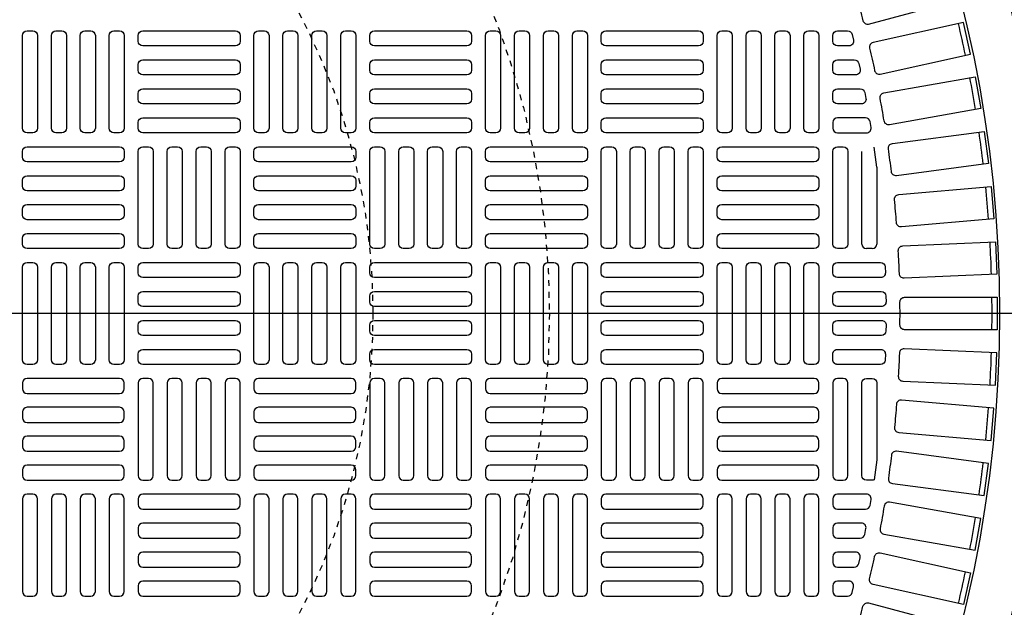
# Model space of a CAD drawing. Extents: x -285 to 5863, y 308 to 3178.
# Tile 454 of 622: x 1530 to 1547, y 1393 to 1403. Entities that reach past the tile are written whole.
import ezdxf

# ---------------------------------------------------------------- set-up
doc = ezdxf.new("R2010")
doc.units = 0
doc.header["$MEASUREMENT"] = 0
doc.linetypes.add('HIDDEN2', pattern=[0.28125, 0.1875, -0.09375])
doc.layers.get('DEFPOINTS').update_dxf_attribs({"linetype": 'CONTINUOUS'})
doc.layers.add('FREEZE-LINES', color=8, linetype='CONTINUOUS', plot=False)
doc.layers.add('TANK-MANHOLE-COVER-40', color=2, linetype='CONTINUOUS')
doc.layers.add('TANK-MANHOLE-COVER-HATCH-40', color=252, linetype='CONTINUOUS')

msp = doc.modelspace()

# ---------------------------------------------------------------- linework, layer by layer
at = {"layer": 'DEFPOINTS', "color": 8, "linetype": 'HIDDEN2', "ltscale": 0.125}
msp.add_circle((1524.87105, 1398.01916), 14, dxfattribs=at)
msp.add_circle((1524.87105, 1398.01916), 14, dxfattribs=at)
msp.add_circle((1524.87105, 1398.01916), 14, dxfattribs=at)
msp.add_circle((1524.87105, 1398.01916), 14, dxfattribs=at)
at = {"layer": 'DEFPOINTS', "color": 8, "linetype": 'HIDDEN2', "ltscale": 0.5}
msp.add_circle((1524.87105, 1398.01916), 11, dxfattribs=at)
msp.add_circle((1524.87105, 1398.01916), 11, dxfattribs=at)
msp.add_circle((1524.87105, 1398.01916), 11, dxfattribs=at)
msp.add_circle((1524.87105, 1398.01916), 11, dxfattribs=at)
at = {"layer": 'FREEZE-LINES', "linetype": 'Continuous'}
msp.add_line((2220, 1398.01839), (1176, 1398.01839), dxfattribs=at)
at = {"layer": 'TANK-MANHOLE-COVER-40', "color": 4, "linetype": 'Continuous'}
msp.add_circle((1524.87181, 1398.01916), 22.63902, dxfattribs=at)
at = {"layer": 'TANK-MANHOLE-COVER-40', "color": 1, "linetype": 'Continuous'}
msp.add_circle((1524.87181, 1398.01916), 22.44094, dxfattribs=at)
at = {"layer": 'TANK-MANHOLE-COVER-40', "color": 2, "linetype": 'Continuous'}
msp.add_circle((1524.87181, 1398.01916), 21.65354, dxfattribs=at)
at = {"layer": 'TANK-MANHOLE-COVER-HATCH-40', "linetype": 'Continuous'}
msp.add_line((1544.43874, 1400.50665), (1544.39249, 1400.84679), dxfattribs=at)
for points in [[(1544.20212, 1402.99571, 0.41709369), (1544.29875, 1402.93928), (1545.82083, 1403.34712), (1545.67817, 1403.87952), (1544.1561, 1403.47168, 0.41709369), (1544.10062, 1403.3745, -0.00491171), (1544.20212, 1402.99571)], [(1544.4008, 1402.14779, 0.41709369), (1544.49488, 1402.08721), (1546.03329, 1402.42826), (1545.914, 1402.96638), (1544.37558, 1402.62532, 0.41709369), (1544.31592, 1402.53065, -0.00491171), (1544.4008, 1402.14779)], [(1544.5623, 1401.29202, 0.00491171), (1544.4942, 1401.67822, -0.41709369), (1544.55793, 1401.7702), (1546.10976, 1402.04382), (1546.20547, 1401.50102), (1544.65364, 1401.22739, -0.41709369), (1544.5623, 1401.29202)], [(1544.68632, 1400.43002, 0.00491171), (1544.63513, 1400.81882, -0.41709369), (1544.70281, 1400.90793), (1546.2651, 1401.11361), (1546.33705, 1400.56714), (1544.77476, 1400.36146, -0.41709369), (1544.68632, 1400.43002)], [(1544.77262, 1399.56343, 0.00491171), (1544.73844, 1399.95409, -0.41709369), (1544.80995, 1400.04016), (1546.37972, 1400.1775), (1546.42776, 1399.62842), (1544.85798, 1399.49108, -0.41709369), (1544.77262, 1399.56343)], [(1544.83148, 1398.21524, -0.41709369), (1544.91022, 1398.29475), (1546.48599, 1398.29475), (1546.48599, 1397.74357), (1544.91022, 1397.74357, -0.41709369), (1544.83148, 1397.82308, 0.00491171), (1544.83148, 1398.21524)], [(1544.77262, 1396.47489, -0.00491171), (1544.73844, 1396.08423, 0.41709369), (1544.80995, 1395.99816), (1546.37972, 1395.86082), (1546.42776, 1396.4099), (1544.85798, 1396.54724, 0.41709369), (1544.77262, 1396.47489)], [(1544.68632, 1395.6083, -0.00491171), (1544.63513, 1395.2195, 0.41709369), (1544.70281, 1395.13039), (1546.2651, 1394.92471), (1546.33705, 1395.47118), (1544.77476, 1395.67686, 0.41709369), (1544.68632, 1395.6083)], [(1544.5623, 1394.7463, -0.00491171), (1544.4942, 1394.3601, 0.41709369), (1544.55793, 1394.26812), (1546.10976, 1393.99449), (1546.20547, 1394.5373), (1544.65364, 1394.81093, 0.41709369), (1544.5623, 1394.7463)], [(1544.4008, 1393.89053, -0.41709369), (1544.49488, 1393.95111), (1546.03329, 1393.61005), (1545.914, 1393.07194), (1544.37558, 1393.413, -0.41709369), (1544.31592, 1393.50767, 0.00491171), (1544.4008, 1393.89053)], [(1544.20212, 1393.04261, -0.41709369), (1544.29875, 1393.09904), (1545.82083, 1392.6912), (1545.67817, 1392.1588), (1544.1561, 1392.56664, -0.41709369), (1544.10062, 1392.66382, 0.00491171), (1544.20212, 1393.04261)]]:
    msp.add_lwpolyline(points, format="xyb", dxfattribs=at)
at = {"layer": 'TANK-MANHOLE-COVER-HATCH-40', "linetype": 'Continuous', "flags": 128}
for points in [[(1529.98992, 1401.09003, -0.41421356), (1529.91118, 1401.16877), (1529.91118, 1402.74357, -0.41421356), (1529.98992, 1402.82231), (1530.08835, 1402.82231, -0.41421356), (1530.16709, 1402.74357), (1530.16709, 1401.16877, -0.41421356), (1530.08835, 1401.09003)], [(1530.48205, 1401.09003, -0.41421356), (1530.40331, 1401.16877), (1530.40331, 1402.74357, -0.41421356), (1530.48205, 1402.82231), (1530.58048, 1402.82231, -0.41421356), (1530.65922, 1402.74357), (1530.65922, 1401.16877, -0.41421356), (1530.58048, 1401.09003)], [(1530.97418, 1401.09003, -0.41421356), (1530.89544, 1401.16877), (1530.89544, 1402.74357, -0.41421356), (1530.97418, 1402.82231), (1531.0726, 1402.82231, -0.41421356), (1531.15134, 1402.74357), (1531.15134, 1401.16877, -0.41421356), (1531.0726, 1401.09003)], [(1531.4663, 1401.09003, -0.41421356), (1531.38756, 1401.16877), (1531.38756, 1402.74357, -0.41421356), (1531.4663, 1402.82231), (1531.56473, 1402.82231, -0.41421356), (1531.64347, 1402.74357), (1531.64347, 1401.16877, -0.41421356), (1531.56473, 1401.09003)], [(1531.87969, 1402.74357, -0.41421356), (1531.95843, 1402.82231), (1533.53323, 1402.82231, -0.41421356), (1533.61197, 1402.74357), (1533.61197, 1402.64514, -0.41421356), (1533.53323, 1402.5664), (1531.95843, 1402.5664, -0.41421356), (1531.87969, 1402.64514)], [(1533.92693, 1401.09003, -0.41421356), (1533.84819, 1401.16877), (1533.84819, 1402.74357, -0.41421356), (1533.92693, 1402.82231), (1534.02536, 1402.82231, -0.41421356), (1534.1041, 1402.74357), (1534.1041, 1401.16877, -0.41421356), (1534.02536, 1401.09003)], [(1534.41906, 1401.09003, -0.41421356), (1534.34032, 1401.16877), (1534.34032, 1402.74357, -0.41421356), (1534.41906, 1402.82231), (1534.51748, 1402.82231, -0.41421356), (1534.59622, 1402.74357), (1534.59622, 1401.16877, -0.41421356), (1534.51748, 1401.09003)], [(1534.91118, 1401.09003, -0.41421356), (1534.83244, 1401.16877), (1534.83244, 1402.74357, -0.41421356), (1534.91118, 1402.82231), (1535.00961, 1402.82231, -0.41421356), (1535.08835, 1402.74357), (1535.08835, 1401.16877, -0.41421356), (1535.00961, 1401.09003)], [(1535.40331, 1401.09003, -0.41421356), (1535.32457, 1401.16877), (1535.32457, 1402.74357, -0.41421356), (1535.40331, 1402.82231), (1535.50174, 1402.82231, -0.41421356), (1535.58048, 1402.74357), (1535.58048, 1401.16877, -0.41421356), (1535.50174, 1401.09003)], [(1535.8167, 1402.74357, -0.41421356), (1535.89544, 1402.82231), (1537.47024, 1402.82231, -0.41421356), (1537.54898, 1402.74357), (1537.54898, 1402.64514, -0.41421356), (1537.47024, 1402.5664), (1535.89544, 1402.5664, -0.41421356), (1535.8167, 1402.64514)], [(1537.86394, 1401.09003, -0.41421356), (1537.7852, 1401.16877), (1537.7852, 1402.74357, -0.41421356), (1537.86394, 1402.82231), (1537.96236, 1402.82231, -0.41421356), (1538.04111, 1402.74357), (1538.04111, 1401.16877, -0.41421356), (1537.96236, 1401.09003)], [(1538.35607, 1401.09003, -0.41421356), (1538.27733, 1401.16877), (1538.27733, 1402.74357, -0.41421356), (1538.35607, 1402.82231), (1538.45449, 1402.82231, -0.41421356), (1538.53323, 1402.74357), (1538.53323, 1401.16877, -0.41421356), (1538.45449, 1401.09003)], [(1538.84819, 1401.09003, -0.41421356), (1538.76945, 1401.16877), (1538.76945, 1402.74357, -0.41421356), (1538.84819, 1402.82231), (1538.94662, 1402.82231, -0.41421356), (1539.02536, 1402.74357), (1539.02536, 1401.16877, -0.41421356), (1538.94662, 1401.09003)], [(1539.34032, 1401.09003, -0.41421356), (1539.26158, 1401.16877), (1539.26158, 1402.74357, -0.41421356), (1539.34032, 1402.82231), (1539.43874, 1402.82231, -0.41421356), (1539.51748, 1402.74357), (1539.51748, 1401.16877, -0.41421356), (1539.43874, 1401.09003)], [(1539.7537, 1402.74357, -0.41421356), (1539.83244, 1402.82231), (1541.40725, 1402.82231, -0.41421356), (1541.48599, 1402.74357), (1541.48599, 1402.64514, -0.41421356), (1541.40725, 1402.5664), (1539.83244, 1402.5664, -0.41421356), (1539.7537, 1402.64514)], [(1541.80095, 1401.09003, -0.41421356), (1541.72221, 1401.16877), (1541.72221, 1402.74357, -0.41421356), (1541.80095, 1402.82231), (1541.89937, 1402.82231, -0.41421356), (1541.97811, 1402.74357), (1541.97811, 1401.16877, -0.41421356), (1541.89937, 1401.09003)], [(1542.29307, 1401.09003, -0.41421356), (1542.21433, 1401.16877), (1542.21433, 1402.74357, -0.41421356), (1542.29307, 1402.82231), (1542.3915, 1402.82231, -0.41421356), (1542.47024, 1402.74357), (1542.47024, 1401.16877, -0.41421356), (1542.3915, 1401.09003)], [(1542.7852, 1401.09003, -0.41421356), (1542.70646, 1401.16877), (1542.70646, 1402.74357, -0.41421356), (1542.7852, 1402.82231), (1542.88362, 1402.82231, -0.41421356), (1542.96236, 1402.74357), (1542.96236, 1401.16877, -0.41421356), (1542.88362, 1401.09003)], [(1543.27733, 1401.09003, -0.41421356), (1543.19859, 1401.16877), (1543.19859, 1402.74357, -0.41421356), (1543.27733, 1402.82231), (1543.37575, 1402.82231, -0.41421356), (1543.45449, 1402.74357), (1543.45449, 1401.16877, -0.41421356), (1543.37575, 1401.09003)], [(1531.87969, 1402.25144, -0.41421356), (1531.95843, 1402.33018), (1533.53323, 1402.33018, -0.41421356), (1533.61197, 1402.25144), (1533.61197, 1402.15302, -0.41421356), (1533.53323, 1402.07428), (1531.95843, 1402.07428, -0.41421356), (1531.87969, 1402.15302)], [(1535.8167, 1402.25144, -0.41421356), (1535.89544, 1402.33018), (1537.47024, 1402.33018, -0.41421356), (1537.54898, 1402.25144), (1537.54898, 1402.15302, -0.41421356), (1537.47024, 1402.07428), (1535.89544, 1402.07428, -0.41421356), (1535.8167, 1402.15302)], [(1539.7537, 1402.25144, -0.41421356), (1539.83244, 1402.33018), (1541.40725, 1402.33018, -0.41421356), (1541.48599, 1402.25144), (1541.48599, 1402.15302, -0.41421356), (1541.40725, 1402.07428), (1539.83244, 1402.07428, -0.41421356), (1539.7537, 1402.15302)], [(1531.87969, 1401.75932, -0.41421356), (1531.95843, 1401.83806), (1533.53323, 1401.83806, -0.41421356), (1533.61197, 1401.75932), (1533.61197, 1401.66089, -0.41421356), (1533.53323, 1401.58215), (1531.95843, 1401.58215, -0.41421356), (1531.87969, 1401.66089)], [(1535.8167, 1401.75932, -0.41421356), (1535.89544, 1401.83806), (1537.47024, 1401.83806, -0.41421356), (1537.54898, 1401.75932), (1537.54898, 1401.66089, -0.41421356), (1537.47024, 1401.58215), (1535.89544, 1401.58215, -0.41421356), (1535.8167, 1401.66089)], [(1539.7537, 1401.75932, -0.41421356), (1539.83244, 1401.83806), (1541.40725, 1401.83806, -0.41421356), (1541.48599, 1401.75932), (1541.48599, 1401.66089, -0.41421356), (1541.40725, 1401.58215), (1539.83244, 1401.58215, -0.41421356), (1539.7537, 1401.66089)], [(1531.87969, 1401.26719, -0.41421356), (1531.95843, 1401.34593), (1533.53323, 1401.34593, -0.41421356), (1533.61197, 1401.26719), (1533.61197, 1401.16877, -0.41421356), (1533.53323, 1401.09003), (1531.95843, 1401.09003, -0.41421356), (1531.87969, 1401.16877)], [(1535.8167, 1401.26719, -0.41421356), (1535.89544, 1401.34593), (1537.47024, 1401.34593, -0.41421356), (1537.54898, 1401.26719), (1537.54898, 1401.16877, -0.41421356), (1537.47024, 1401.09003), (1535.89544, 1401.09003, -0.41421356), (1535.8167, 1401.16877)], [(1539.7537, 1401.26719, -0.41421356), (1539.83244, 1401.34593), (1541.40725, 1401.34593, -0.41421356), (1541.48599, 1401.26719), (1541.48599, 1401.16877, -0.41421356), (1541.40725, 1401.09003), (1539.83244, 1401.09003, -0.41421356), (1539.7537, 1401.16877)], [(1531.64347, 1400.67664, -0.41421356), (1531.56473, 1400.5979), (1529.98992, 1400.5979, -0.41421356), (1529.91118, 1400.67664), (1529.91118, 1400.77506, -0.41421356), (1529.98992, 1400.85381), (1531.56473, 1400.85381, -0.41421356), (1531.64347, 1400.77506)], [(1531.95843, 1399.12152, -0.41421356), (1531.87969, 1399.20026), (1531.87969, 1400.77506, -0.41421356), (1531.95843, 1400.85381), (1532.05685, 1400.85381, -0.41421356), (1532.13559, 1400.77506), (1532.13559, 1399.20026, -0.41421356), (1532.05685, 1399.12152)], [(1532.45055, 1399.12152, -0.41421356), (1532.37181, 1399.20026), (1532.37181, 1400.77506, -0.41421356), (1532.45055, 1400.85381), (1532.54898, 1400.85381, -0.41421356), (1532.62772, 1400.77506), (1532.62772, 1399.20026, -0.41421356), (1532.54898, 1399.12152)], [(1532.94268, 1399.12152, -0.41421356), (1532.86394, 1399.20026), (1532.86394, 1400.77506, -0.41421356), (1532.94268, 1400.85381), (1533.04111, 1400.85381, -0.41421356), (1533.11985, 1400.77506), (1533.11985, 1399.20026, -0.41421356), (1533.04111, 1399.12152)], [(1533.43481, 1399.12152, -0.41421356), (1533.35607, 1399.20026), (1533.35607, 1400.77506, -0.41421356), (1533.43481, 1400.85381), (1533.53323, 1400.85381, -0.41421356), (1533.61197, 1400.77506), (1533.61197, 1399.20026, -0.41421356), (1533.53323, 1399.12152)], [(1535.58048, 1400.67664, -0.41421356), (1535.50174, 1400.5979), (1533.92693, 1400.5979, -0.41421356), (1533.84819, 1400.67664), (1533.84819, 1400.77506, -0.41421356), (1533.92693, 1400.85381), (1535.50174, 1400.85381, -0.41421356), (1535.58048, 1400.77506)], [(1535.89544, 1399.12152, -0.41421356), (1535.8167, 1399.20026), (1535.8167, 1400.77506, -0.41421356), (1535.89544, 1400.85381), (1535.99386, 1400.85381, -0.41421356), (1536.0726, 1400.77506), (1536.0726, 1399.20026, -0.41421356), (1535.99386, 1399.12152)], [(1536.38756, 1399.12152, -0.41421356), (1536.30882, 1399.20026), (1536.30882, 1400.77506, -0.41421356), (1536.38756, 1400.85381), (1536.48599, 1400.85381, -0.41421356), (1536.56473, 1400.77506), (1536.56473, 1399.20026, -0.41421356), (1536.48599, 1399.12152)], [(1536.87969, 1399.12152, -0.41421356), (1536.80095, 1399.20026), (1536.80095, 1400.77506, -0.41421356), (1536.87969, 1400.85381), (1536.97811, 1400.85381, -0.41421356), (1537.05685, 1400.77506), (1537.05685, 1399.20026, -0.41421356), (1536.97811, 1399.12152)], [(1537.37181, 1399.12152, -0.41421356), (1537.29307, 1399.20026), (1537.29307, 1400.77506, -0.41421356), (1537.37181, 1400.85381), (1537.47024, 1400.85381, -0.41421356), (1537.54898, 1400.77506), (1537.54898, 1399.20026, -0.41421356), (1537.47024, 1399.12152)], [(1539.51748, 1400.67664, -0.41421356), (1539.43874, 1400.5979), (1537.86394, 1400.5979, -0.41421356), (1537.7852, 1400.67664), (1537.7852, 1400.77506, -0.41421356), (1537.86394, 1400.85381), (1539.43874, 1400.85381, -0.41421356), (1539.51748, 1400.77506)], [(1539.83244, 1399.12152, -0.41421356), (1539.7537, 1399.20026), (1539.7537, 1400.77506, -0.41421356), (1539.83244, 1400.85381), (1539.93087, 1400.85381, -0.41421356), (1540.00961, 1400.77506), (1540.00961, 1399.20026, -0.41421356), (1539.93087, 1399.12152)], [(1540.32457, 1399.12152, -0.41421356), (1540.24583, 1399.20026), (1540.24583, 1400.77506, -0.41421356), (1540.32457, 1400.85381), (1540.42299, 1400.85381, -0.41421356), (1540.50174, 1400.77506), (1540.50174, 1399.20026, -0.41421356), (1540.42299, 1399.12152)], [(1540.8167, 1399.12152, -0.41421356), (1540.73796, 1399.20026), (1540.73796, 1400.77506, -0.41421356), (1540.8167, 1400.85381), (1540.91512, 1400.85381, -0.41421356), (1540.99386, 1400.77506), (1540.99386, 1399.20026, -0.41421356), (1540.91512, 1399.12152)], [(1541.30882, 1399.12152, -0.41421356), (1541.23008, 1399.20026), (1541.23008, 1400.77506, -0.41421356), (1541.30882, 1400.85381), (1541.40725, 1400.85381, -0.41421356), (1541.48599, 1400.77506), (1541.48599, 1399.20026, -0.41421356), (1541.40725, 1399.12152)], [(1543.45449, 1400.67664, -0.41421356), (1543.37575, 1400.5979), (1541.80095, 1400.5979, -0.41421356), (1541.72221, 1400.67664), (1541.72221, 1400.77506, -0.41421356), (1541.80095, 1400.85381), (1543.37575, 1400.85381, -0.41421356), (1543.45449, 1400.77506)], [(1531.64347, 1400.18451, -0.41421356), (1531.56473, 1400.10577), (1529.98992, 1400.10577, -0.41421356), (1529.91118, 1400.18451), (1529.91118, 1400.28294, -0.41421356), (1529.98992, 1400.36168), (1531.56473, 1400.36168, -0.41421356), (1531.64347, 1400.28294)], [(1535.58048, 1400.18451, -0.41421356), (1535.50174, 1400.10577), (1533.92693, 1400.10577, -0.41421356), (1533.84819, 1400.18451), (1533.84819, 1400.28294, -0.41421356), (1533.92693, 1400.36168), (1535.50174, 1400.36168, -0.41421356), (1535.58048, 1400.28294)], [(1539.51748, 1400.18451, -0.41421356), (1539.43874, 1400.10577), (1537.86394, 1400.10577, -0.41421356), (1537.7852, 1400.18451), (1537.7852, 1400.28294, -0.41421356), (1537.86394, 1400.36168), (1539.43874, 1400.36168, -0.41421356), (1539.51748, 1400.28294)], [(1543.45449, 1400.18451, -0.41421356), (1543.37575, 1400.10577), (1541.80095, 1400.10577, -0.41421356), (1541.72221, 1400.18451), (1541.72221, 1400.28294, -0.41421356), (1541.80095, 1400.36168), (1543.37575, 1400.36168, -0.41421356), (1543.45449, 1400.28294)], [(1531.64347, 1399.69239, -0.41421356), (1531.56473, 1399.61365), (1529.98992, 1399.61365, -0.41421356), (1529.91118, 1399.69239), (1529.91118, 1399.79081, -0.41421356), (1529.98992, 1399.86955), (1531.56473, 1399.86955, -0.41421356), (1531.64347, 1399.79081)], [(1535.58048, 1399.69239, -0.41421356), (1535.50174, 1399.61365), (1533.92693, 1399.61365, -0.41421356), (1533.84819, 1399.69239), (1533.84819, 1399.79081, -0.41421356), (1533.92693, 1399.86955), (1535.50174, 1399.86955, -0.41421356), (1535.58048, 1399.79081)], [(1539.51748, 1399.69239, -0.41421356), (1539.43874, 1399.61365), (1537.86394, 1399.61365, -0.41421356), (1537.7852, 1399.69239), (1537.7852, 1399.79081, -0.41421356), (1537.86394, 1399.86955), (1539.43874, 1399.86955, -0.41421356), (1539.51748, 1399.79081)], [(1543.45449, 1399.69239, -0.41421356), (1543.37575, 1399.61365), (1541.80095, 1399.61365, -0.41421356), (1541.72221, 1399.69239), (1541.72221, 1399.79081, -0.41421356), (1541.80095, 1399.86955), (1543.37575, 1399.86955, -0.41421356), (1543.45449, 1399.79081)], [(1531.64347, 1399.20026, -0.41421356), (1531.56473, 1399.12152), (1529.98992, 1399.12152, -0.41421356), (1529.91118, 1399.20026), (1529.91118, 1399.29869, -0.41421356), (1529.98992, 1399.37743), (1531.56473, 1399.37743, -0.41421356), (1531.64347, 1399.29869)], [(1535.58048, 1399.20026, -0.41421356), (1535.50174, 1399.12152), (1533.92693, 1399.12152, -0.41421356), (1533.84819, 1399.20026), (1533.84819, 1399.29869, -0.41421356), (1533.92693, 1399.37743), (1535.50174, 1399.37743, -0.41421356), (1535.58048, 1399.29869)], [(1539.51748, 1399.20026, -0.41421356), (1539.43874, 1399.12152), (1537.86394, 1399.12152, -0.41421356), (1537.7852, 1399.20026), (1537.7852, 1399.29869, -0.41421356), (1537.86394, 1399.37743), (1539.43874, 1399.37743, -0.41421356), (1539.51748, 1399.29869)], [(1543.45449, 1399.20026, -0.41421356), (1543.37575, 1399.12152), (1541.80095, 1399.12152, -0.41421356), (1541.72221, 1399.20026), (1541.72221, 1399.29869, -0.41421356), (1541.80095, 1399.37743), (1543.37575, 1399.37743, -0.41421356), (1543.45449, 1399.29869)], [(1529.98992, 1397.15302, -0.41421356), (1529.91118, 1397.23176), (1529.91118, 1398.80656, -0.41421356), (1529.98992, 1398.8853), (1530.08835, 1398.8853, -0.41421356), (1530.16709, 1398.80656), (1530.16709, 1397.23176, -0.41421356), (1530.08835, 1397.15302)], [(1530.48205, 1397.15302, -0.41421356), (1530.40331, 1397.23176), (1530.40331, 1398.80656, -0.41421356), (1530.48205, 1398.8853), (1530.58048, 1398.8853, -0.41421356), (1530.65922, 1398.80656), (1530.65922, 1397.23176, -0.41421356), (1530.58048, 1397.15302)], [(1530.97418, 1397.15302, -0.41421356), (1530.89544, 1397.23176), (1530.89544, 1398.80656, -0.41421356), (1530.97418, 1398.8853), (1531.0726, 1398.8853, -0.41421356), (1531.15134, 1398.80656), (1531.15134, 1397.23176, -0.41421356), (1531.0726, 1397.15302)], [(1531.4663, 1397.15302, -0.41421356), (1531.38756, 1397.23176), (1531.38756, 1398.80656, -0.41421356), (1531.4663, 1398.8853), (1531.56473, 1398.8853, -0.41421356), (1531.64347, 1398.80656), (1531.64347, 1397.23176, -0.41421356), (1531.56473, 1397.15302)], [(1531.87969, 1398.80656, -0.41421356), (1531.95843, 1398.8853), (1533.53323, 1398.8853, -0.41421356), (1533.61197, 1398.80656), (1533.61197, 1398.70814, -0.41421356), (1533.53323, 1398.6294), (1531.95843, 1398.6294, -0.41421356), (1531.87969, 1398.70814)], [(1533.92693, 1397.15302, -0.41421356), (1533.84819, 1397.23176), (1533.84819, 1398.80656, -0.41421356), (1533.92693, 1398.8853), (1534.02536, 1398.8853, -0.41421356), (1534.1041, 1398.80656), (1534.1041, 1397.23176, -0.41421356), (1534.02536, 1397.15302)], [(1534.41906, 1397.15302, -0.41421356), (1534.34032, 1397.23176), (1534.34032, 1398.80656, -0.41421356), (1534.41906, 1398.8853), (1534.51748, 1398.8853, -0.41421356), (1534.59622, 1398.80656), (1534.59622, 1397.23176, -0.41421356), (1534.51748, 1397.15302)], [(1534.91118, 1397.15302, -0.41421356), (1534.83244, 1397.23176), (1534.83244, 1398.80656, -0.41421356), (1534.91118, 1398.8853), (1535.00961, 1398.8853, -0.41421356), (1535.08835, 1398.80656), (1535.08835, 1397.23176, -0.41421356), (1535.00961, 1397.15302)], [(1535.40331, 1397.15302, -0.41421356), (1535.32457, 1397.23176), (1535.32457, 1398.80656, -0.41421356), (1535.40331, 1398.8853), (1535.50174, 1398.8853, -0.41421356), (1535.58048, 1398.80656), (1535.58048, 1397.23176, -0.41421356), (1535.50174, 1397.15302)], [(1535.8167, 1398.80656, -0.41421356), (1535.89544, 1398.8853), (1537.47024, 1398.8853, -0.41421356), (1537.54898, 1398.80656), (1537.54898, 1398.70814, -0.41421356), (1537.47024, 1398.6294), (1535.89544, 1398.6294, -0.41421356), (1535.8167, 1398.70814)], [(1537.86394, 1397.15302, -0.41421356), (1537.7852, 1397.23176), (1537.7852, 1398.80656, -0.41421356), (1537.86394, 1398.8853), (1537.96236, 1398.8853, -0.41421356), (1538.04111, 1398.80656), (1538.04111, 1397.23176, -0.41421356), (1537.96236, 1397.15302)], [(1538.35607, 1397.15302, -0.41421356), (1538.27733, 1397.23176), (1538.27733, 1398.80656, -0.41421356), (1538.35607, 1398.8853), (1538.45449, 1398.8853, -0.41421356), (1538.53323, 1398.80656), (1538.53323, 1397.23176, -0.41421356), (1538.45449, 1397.15302)], [(1538.84819, 1397.15302, -0.41421356), (1538.76945, 1397.23176), (1538.76945, 1398.80656, -0.41421356), (1538.84819, 1398.8853), (1538.94662, 1398.8853, -0.41421356), (1539.02536, 1398.80656), (1539.02536, 1397.23176, -0.41421356), (1538.94662, 1397.15302)], [(1539.34032, 1397.15302, -0.41421356), (1539.26158, 1397.23176), (1539.26158, 1398.80656, -0.41421356), (1539.34032, 1398.8853), (1539.43874, 1398.8853, -0.41421356), (1539.51748, 1398.80656), (1539.51748, 1397.23176, -0.41421356), (1539.43874, 1397.15302)], [(1539.7537, 1398.80656, -0.41421356), (1539.83244, 1398.8853), (1541.40725, 1398.8853, -0.41421356), (1541.48599, 1398.80656), (1541.48599, 1398.70814, -0.41421356), (1541.40725, 1398.6294), (1539.83244, 1398.6294, -0.41421356), (1539.7537, 1398.70814)], [(1541.80095, 1397.15302, -0.41421356), (1541.72221, 1397.23176), (1541.72221, 1398.80656, -0.41421356), (1541.80095, 1398.8853), (1541.89937, 1398.8853, -0.41421356), (1541.97811, 1398.80656), (1541.97811, 1397.23176, -0.41421356), (1541.89937, 1397.15302)], [(1542.29307, 1397.15302, -0.41421356), (1542.21433, 1397.23176), (1542.21433, 1398.80656, -0.41421356), (1542.29307, 1398.8853), (1542.3915, 1398.8853, -0.41421356), (1542.47024, 1398.80656), (1542.47024, 1397.23176, -0.41421356), (1542.3915, 1397.15302)], [(1542.7852, 1397.15302, -0.41421356), (1542.70646, 1397.23176), (1542.70646, 1398.80656, -0.41421356), (1542.7852, 1398.8853), (1542.88362, 1398.8853, -0.41421356), (1542.96236, 1398.80656), (1542.96236, 1397.23176, -0.41421356), (1542.88362, 1397.15302)], [(1543.27733, 1397.15302, -0.41421356), (1543.19859, 1397.23176), (1543.19859, 1398.80656, -0.41421356), (1543.27733, 1398.8853), (1543.37575, 1398.8853, -0.41421356), (1543.45449, 1398.80656), (1543.45449, 1397.23176, -0.41421356), (1543.37575, 1397.15302)], [(1531.87969, 1398.31443, -0.41421356), (1531.95843, 1398.39318), (1533.53323, 1398.39318, -0.41421356), (1533.61197, 1398.31443), (1533.61197, 1398.21601, -0.41421356), (1533.53323, 1398.13727), (1531.95843, 1398.13727, -0.41421356), (1531.87969, 1398.21601)], [(1535.8167, 1398.31443, -0.41421356), (1535.89544, 1398.39318), (1537.47024, 1398.39318, -0.41421356), (1537.54898, 1398.31443), (1537.54898, 1398.21601, -0.41421356), (1537.47024, 1398.13727), (1535.89544, 1398.13727, -0.41421356), (1535.8167, 1398.21601)], [(1539.7537, 1398.31443, -0.41421356), (1539.83244, 1398.39318), (1541.40725, 1398.39318, -0.41421356), (1541.48599, 1398.31443), (1541.48599, 1398.21601, -0.41421356), (1541.40725, 1398.13727), (1539.83244, 1398.13727, -0.41421356), (1539.7537, 1398.21601)], [(1531.87969, 1397.82231, -0.41421356), (1531.95843, 1397.90105), (1533.53323, 1397.90105, -0.41421356), (1533.61197, 1397.82231), (1533.61197, 1397.72388, -0.41421356), (1533.53323, 1397.64514), (1531.95843, 1397.64514, -0.41421356), (1531.87969, 1397.72388)], [(1535.8167, 1397.82231, -0.41421356), (1535.89544, 1397.90105), (1537.47024, 1397.90105, -0.41421356), (1537.54898, 1397.82231), (1537.54898, 1397.72388, -0.41421356), (1537.47024, 1397.64514), (1535.89544, 1397.64514, -0.41421356), (1535.8167, 1397.72388)], [(1539.7537, 1397.82231, -0.41421356), (1539.83244, 1397.90105), (1541.40725, 1397.90105, -0.41421356), (1541.48599, 1397.82231), (1541.48599, 1397.72388, -0.41421356), (1541.40725, 1397.64514), (1539.83244, 1397.64514, -0.41421356), (1539.7537, 1397.72388)], [(1531.87969, 1397.33018, -0.41421356), (1531.95843, 1397.40892), (1533.53323, 1397.40892, -0.41421356), (1533.61197, 1397.33018), (1533.61197, 1397.23176, -0.41421356), (1533.53323, 1397.15302), (1531.95843, 1397.15302, -0.41421356), (1531.87969, 1397.23176)], [(1535.8167, 1397.33018, -0.41421356), (1535.89544, 1397.40892), (1537.47024, 1397.40892, -0.41421356), (1537.54898, 1397.33018), (1537.54898, 1397.23176, -0.41421356), (1537.47024, 1397.15302), (1535.89544, 1397.15302, -0.41421356), (1535.8167, 1397.23176)], [(1539.7537, 1397.33018, -0.41421356), (1539.83244, 1397.40892), (1541.40725, 1397.40892, -0.41421356), (1541.48599, 1397.33018), (1541.48599, 1397.23176, -0.41421356), (1541.40725, 1397.15302), (1539.83244, 1397.15302, -0.41421356), (1539.7537, 1397.23176)], [(1531.64347, 1396.83806, 0.41421356), (1531.56473, 1396.9168), (1529.98992, 1396.9168, 0.41421356), (1529.91118, 1396.83806), (1529.91118, 1396.73963, 0.41421356), (1529.98992, 1396.66089), (1531.56473, 1396.66089, 0.41421356), (1531.64347, 1396.73963)], [(1531.95843, 1396.9168, 0.41421356), (1531.87969, 1396.83806), (1531.87969, 1395.26325, 0.41421356), (1531.95843, 1395.18451), (1532.05685, 1395.18451, 0.41421356), (1532.13559, 1395.26325), (1532.13559, 1396.83806, 0.41421356), (1532.05685, 1396.9168)], [(1532.45055, 1396.9168, 0.41421356), (1532.37181, 1396.83806), (1532.37181, 1395.26325, 0.41421356), (1532.45055, 1395.18451), (1532.54898, 1395.18451, 0.41421356), (1532.62772, 1395.26325), (1532.62772, 1396.83806, 0.41421356), (1532.54898, 1396.9168)], [(1532.94268, 1396.9168, 0.41421356), (1532.86394, 1396.83806), (1532.86394, 1395.26325, 0.41421356), (1532.94268, 1395.18451), (1533.04111, 1395.18451, 0.41421356), (1533.11985, 1395.26325), (1533.11985, 1396.83806, 0.41421356), (1533.04111, 1396.9168)], [(1533.43481, 1396.9168, 0.41421356), (1533.35607, 1396.83806), (1533.35607, 1395.26325, 0.41421356), (1533.43481, 1395.18451), (1533.53323, 1395.18451, 0.41421356), (1533.61197, 1395.26325), (1533.61197, 1396.83806, 0.41421356), (1533.53323, 1396.9168)], [(1535.58048, 1396.83806, 0.41421356), (1535.50174, 1396.9168), (1533.92693, 1396.9168, 0.41421356), (1533.84819, 1396.83806), (1533.84819, 1396.73963, 0.41421356), (1533.92693, 1396.66089), (1535.50174, 1396.66089, 0.41421356), (1535.58048, 1396.73963)], [(1535.89544, 1396.9168, 0.41421356), (1535.8167, 1396.83806), (1535.8167, 1395.26325, 0.41421356), (1535.89544, 1395.18451), (1535.99386, 1395.18451, 0.41421356), (1536.0726, 1395.26325), (1536.0726, 1396.83806, 0.41421356), (1535.99386, 1396.9168)], [(1536.38756, 1396.9168, 0.41421356), (1536.30882, 1396.83806), (1536.30882, 1395.26325, 0.41421356), (1536.38756, 1395.18451), (1536.48599, 1395.18451, 0.41421356), (1536.56473, 1395.26325), (1536.56473, 1396.83806, 0.41421356), (1536.48599, 1396.9168)], [(1536.87969, 1396.9168, 0.41421356), (1536.80095, 1396.83806), (1536.80095, 1395.26325, 0.41421356), (1536.87969, 1395.18451), (1536.97811, 1395.18451, 0.41421356), (1537.05685, 1395.26325), (1537.05685, 1396.83806, 0.41421356), (1536.97811, 1396.9168)], [(1537.37181, 1396.9168, 0.41421356), (1537.29307, 1396.83806), (1537.29307, 1395.26325, 0.41421356), (1537.37181, 1395.18451), (1537.47024, 1395.18451, 0.41421356), (1537.54898, 1395.26325), (1537.54898, 1396.83806, 0.41421356), (1537.47024, 1396.9168)], [(1539.51748, 1396.83806, 0.41421356), (1539.43874, 1396.9168), (1537.86394, 1396.9168, 0.41421356), (1537.7852, 1396.83806), (1537.7852, 1396.73963, 0.41421356), (1537.86394, 1396.66089), (1539.43874, 1396.66089, 0.41421356), (1539.51748, 1396.73963)], [(1539.83244, 1396.9168, 0.41421356), (1539.7537, 1396.83806), (1539.7537, 1395.26325, 0.41421356), (1539.83244, 1395.18451), (1539.93087, 1395.18451, 0.41421356), (1540.00961, 1395.26325), (1540.00961, 1396.83806, 0.41421356), (1539.93087, 1396.9168)], [(1540.32457, 1396.9168, 0.41421356), (1540.24583, 1396.83806), (1540.24583, 1395.26325, 0.41421356), (1540.32457, 1395.18451), (1540.42299, 1395.18451, 0.41421356), (1540.50174, 1395.26325), (1540.50174, 1396.83806, 0.41421356), (1540.42299, 1396.9168)], [(1540.8167, 1396.9168, 0.41421356), (1540.73796, 1396.83806), (1540.73796, 1395.26325, 0.41421356), (1540.8167, 1395.18451), (1540.91512, 1395.18451, 0.41421356), (1540.99386, 1395.26325), (1540.99386, 1396.83806, 0.41421356), (1540.91512, 1396.9168)], [(1541.30882, 1396.9168, 0.41421356), (1541.23008, 1396.83806), (1541.23008, 1395.26325, 0.41421356), (1541.30882, 1395.18451), (1541.40725, 1395.18451, 0.41421356), (1541.48599, 1395.26325), (1541.48599, 1396.83806, 0.41421356), (1541.40725, 1396.9168)], [(1543.45449, 1396.83806, 0.41421356), (1543.37575, 1396.9168), (1541.80095, 1396.9168, 0.41421356), (1541.72221, 1396.83806), (1541.72221, 1396.73963, 0.41421356), (1541.80095, 1396.66089), (1543.37575, 1396.66089, 0.41421356), (1543.45449, 1396.73963)], [(1531.64347, 1396.34593, 0.41421356), (1531.56473, 1396.42467), (1529.98992, 1396.42467, 0.41421356), (1529.91118, 1396.34593), (1529.91118, 1396.24751, 0.41421356), (1529.98992, 1396.16877), (1531.56473, 1396.16877, 0.41421356), (1531.64347, 1396.24751)], [(1535.58048, 1396.34593, 0.41421356), (1535.50174, 1396.42467), (1533.92693, 1396.42467, 0.41421356), (1533.84819, 1396.34593), (1533.84819, 1396.24751, 0.41421356), (1533.92693, 1396.16877), (1535.50174, 1396.16877, 0.41421356), (1535.58048, 1396.24751)], [(1539.51748, 1396.34593, 0.41421356), (1539.43874, 1396.42467), (1537.86394, 1396.42467, 0.41421356), (1537.7852, 1396.34593), (1537.7852, 1396.24751, 0.41421356), (1537.86394, 1396.16877), (1539.43874, 1396.16877, 0.41421356), (1539.51748, 1396.24751)], [(1543.45449, 1396.34593, 0.41421356), (1543.37575, 1396.42467), (1541.80095, 1396.42467, 0.41421356), (1541.72221, 1396.34593), (1541.72221, 1396.24751, 0.41421356), (1541.80095, 1396.16877), (1543.37575, 1396.16877, 0.41421356), (1543.45449, 1396.24751)], [(1531.64347, 1395.85381, 0.41421356), (1531.56473, 1395.93255), (1529.98992, 1395.93255, 0.41421356), (1529.91118, 1395.85381), (1529.91118, 1395.75538, 0.41421356), (1529.98992, 1395.67664), (1531.56473, 1395.67664, 0.41421356), (1531.64347, 1395.75538)], [(1535.58048, 1395.85381, 0.41421356), (1535.50174, 1395.93255), (1533.92693, 1395.93255, 0.41421356), (1533.84819, 1395.85381), (1533.84819, 1395.75538, 0.41421356), (1533.92693, 1395.67664), (1535.50174, 1395.67664, 0.41421356), (1535.58048, 1395.75538)], [(1539.51748, 1395.85381, 0.41421356), (1539.43874, 1395.93255), (1537.86394, 1395.93255, 0.41421356), (1537.7852, 1395.85381), (1537.7852, 1395.75538, 0.41421356), (1537.86394, 1395.67664), (1539.43874, 1395.67664, 0.41421356), (1539.51748, 1395.75538)], [(1543.45449, 1395.85381, 0.41421356), (1543.37575, 1395.93255), (1541.80095, 1395.93255, 0.41421356), (1541.72221, 1395.85381), (1541.72221, 1395.75538, 0.41421356), (1541.80095, 1395.67664), (1543.37575, 1395.67664, 0.41421356), (1543.45449, 1395.75538)], [(1531.64347, 1395.36168, 0.41421356), (1531.56473, 1395.44042), (1529.98992, 1395.44042, 0.41421356), (1529.91118, 1395.36168), (1529.91118, 1395.26325, 0.41421356), (1529.98992, 1395.18451), (1531.56473, 1395.18451, 0.41421356), (1531.64347, 1395.26325)], [(1535.58048, 1395.36168, 0.41421356), (1535.50174, 1395.44042), (1533.92693, 1395.44042, 0.41421356), (1533.84819, 1395.36168), (1533.84819, 1395.26325, 0.41421356), (1533.92693, 1395.18451), (1535.50174, 1395.18451, 0.41421356), (1535.58048, 1395.26325)], [(1539.51748, 1395.36168, 0.41421356), (1539.43874, 1395.44042), (1537.86394, 1395.44042, 0.41421356), (1537.7852, 1395.36168), (1537.7852, 1395.26325, 0.41421356), (1537.86394, 1395.18451), (1539.43874, 1395.18451, 0.41421356), (1539.51748, 1395.26325)], [(1543.45449, 1395.36168, 0.41421356), (1543.37575, 1395.44042), (1541.80095, 1395.44042, 0.41421356), (1541.72221, 1395.36168), (1541.72221, 1395.26325, 0.41421356), (1541.80095, 1395.18451), (1543.37575, 1395.18451, 0.41421356), (1543.45449, 1395.26325)], [(1529.98992, 1394.94829, 0.41421356), (1529.91118, 1394.86955), (1529.91118, 1393.29475, 0.41421356), (1529.98992, 1393.21601), (1530.08835, 1393.21601, 0.41421356), (1530.16709, 1393.29475), (1530.16709, 1394.86955, 0.41421356), (1530.08835, 1394.94829)], [(1530.48205, 1394.94829, 0.41421356), (1530.40331, 1394.86955), (1530.40331, 1393.29475, 0.41421356), (1530.48205, 1393.21601), (1530.58048, 1393.21601, 0.41421356), (1530.65922, 1393.29475), (1530.65922, 1394.86955, 0.41421356), (1530.58048, 1394.94829)], [(1530.97418, 1394.94829, 0.41421356), (1530.89544, 1394.86955), (1530.89544, 1393.29475, 0.41421356), (1530.97418, 1393.21601), (1531.0726, 1393.21601, 0.41421356), (1531.15134, 1393.29475), (1531.15134, 1394.86955, 0.41421356), (1531.0726, 1394.94829)], [(1531.4663, 1394.94829, 0.41421356), (1531.38756, 1394.86955), (1531.38756, 1393.29475, 0.41421356), (1531.4663, 1393.21601), (1531.56473, 1393.21601, 0.41421356), (1531.64347, 1393.29475), (1531.64347, 1394.86955, 0.41421356), (1531.56473, 1394.94829)], [(1531.87969, 1394.77113, 0.41421356), (1531.95843, 1394.69239), (1533.53323, 1394.69239, 0.41421356), (1533.61197, 1394.77113), (1533.61197, 1394.86955, 0.41421356), (1533.53323, 1394.94829), (1531.95843, 1394.94829, 0.41421356), (1531.87969, 1394.86955)], [(1533.92693, 1394.94829, 0.41421356), (1533.84819, 1394.86955), (1533.84819, 1393.29475, 0.41421356), (1533.92693, 1393.21601), (1534.02536, 1393.21601, 0.41421356), (1534.1041, 1393.29475), (1534.1041, 1394.86955, 0.41421356), (1534.02536, 1394.94829)], [(1534.41906, 1394.94829, 0.41421356), (1534.34032, 1394.86955), (1534.34032, 1393.29475, 0.41421356), (1534.41906, 1393.21601), (1534.51748, 1393.21601, 0.41421356), (1534.59622, 1393.29475), (1534.59622, 1394.86955, 0.41421356), (1534.51748, 1394.94829)], [(1534.91118, 1394.94829, 0.41421356), (1534.83244, 1394.86955), (1534.83244, 1393.29475, 0.41421356), (1534.91118, 1393.21601), (1535.00961, 1393.21601, 0.41421356), (1535.08835, 1393.29475), (1535.08835, 1394.86955, 0.41421356), (1535.00961, 1394.94829)], [(1535.40331, 1394.94829, 0.41421356), (1535.32457, 1394.86955), (1535.32457, 1393.29475, 0.41421356), (1535.40331, 1393.21601), (1535.50174, 1393.21601, 0.41421356), (1535.58048, 1393.29475), (1535.58048, 1394.86955, 0.41421356), (1535.50174, 1394.94829)], [(1535.8167, 1394.77113, 0.41421356), (1535.89544, 1394.69239), (1537.47024, 1394.69239, 0.41421356), (1537.54898, 1394.77113), (1537.54898, 1394.86955, 0.41421356), (1537.47024, 1394.94829), (1535.89544, 1394.94829, 0.41421356), (1535.8167, 1394.86955)], [(1537.86394, 1394.94829, 0.41421356), (1537.7852, 1394.86955), (1537.7852, 1393.29475, 0.41421356), (1537.86394, 1393.21601), (1537.96236, 1393.21601, 0.41421356), (1538.04111, 1393.29475), (1538.04111, 1394.86955, 0.41421356), (1537.96236, 1394.94829)], [(1538.35607, 1394.94829, 0.41421356), (1538.27733, 1394.86955), (1538.27733, 1393.29475, 0.41421356), (1538.35607, 1393.21601), (1538.45449, 1393.21601, 0.41421356), (1538.53323, 1393.29475), (1538.53323, 1394.86955, 0.41421356), (1538.45449, 1394.94829)], [(1538.84819, 1394.94829, 0.41421356), (1538.76945, 1394.86955), (1538.76945, 1393.29475, 0.41421356), (1538.84819, 1393.21601), (1538.94662, 1393.21601, 0.41421356), (1539.02536, 1393.29475), (1539.02536, 1394.86955, 0.41421356), (1538.94662, 1394.94829)], [(1539.34032, 1394.94829, 0.41421356), (1539.26158, 1394.86955), (1539.26158, 1393.29475, 0.41421356), (1539.34032, 1393.21601), (1539.43874, 1393.21601, 0.41421356), (1539.51748, 1393.29475), (1539.51748, 1394.86955, 0.41421356), (1539.43874, 1394.94829)], [(1539.7537, 1394.77113, 0.41421356), (1539.83244, 1394.69239), (1541.40725, 1394.69239, 0.41421356), (1541.48599, 1394.77113), (1541.48599, 1394.86955, 0.41421356), (1541.40725, 1394.94829), (1539.83244, 1394.94829, 0.41421356), (1539.7537, 1394.86955)], [(1541.80095, 1394.94829, 0.41421356), (1541.72221, 1394.86955), (1541.72221, 1393.29475, 0.41421356), (1541.80095, 1393.21601), (1541.89937, 1393.21601, 0.41421356), (1541.97811, 1393.29475), (1541.97811, 1394.86955, 0.41421356), (1541.89937, 1394.94829)], [(1542.29307, 1394.94829, 0.41421356), (1542.21433, 1394.86955), (1542.21433, 1393.29475, 0.41421356), (1542.29307, 1393.21601), (1542.3915, 1393.21601, 0.41421356), (1542.47024, 1393.29475), (1542.47024, 1394.86955, 0.41421356), (1542.3915, 1394.94829)], [(1542.7852, 1394.94829, 0.41421356), (1542.70646, 1394.86955), (1542.70646, 1393.29475, 0.41421356), (1542.7852, 1393.21601), (1542.88362, 1393.21601, 0.41421356), (1542.96236, 1393.29475), (1542.96236, 1394.86955, 0.41421356), (1542.88362, 1394.94829)], [(1543.27733, 1394.94829, 0.41421356), (1543.19859, 1394.86955), (1543.19859, 1393.29475, 0.41421356), (1543.27733, 1393.21601), (1543.37575, 1393.21601, 0.41421356), (1543.45449, 1393.29475), (1543.45449, 1394.86955, 0.41421356), (1543.37575, 1394.94829)], [(1531.87969, 1394.279, 0.41421356), (1531.95843, 1394.20026), (1533.53323, 1394.20026, 0.41421356), (1533.61197, 1394.279), (1533.61197, 1394.37743, 0.41421356), (1533.53323, 1394.45617), (1531.95843, 1394.45617, 0.41421356), (1531.87969, 1394.37743)], [(1535.8167, 1394.279, 0.41421356), (1535.89544, 1394.20026), (1537.47024, 1394.20026, 0.41421356), (1537.54898, 1394.279), (1537.54898, 1394.37743, 0.41421356), (1537.47024, 1394.45617), (1535.89544, 1394.45617, 0.41421356), (1535.8167, 1394.37743)], [(1539.7537, 1394.279, 0.41421356), (1539.83244, 1394.20026), (1541.40725, 1394.20026, 0.41421356), (1541.48599, 1394.279), (1541.48599, 1394.37743, 0.41421356), (1541.40725, 1394.45617), (1539.83244, 1394.45617, 0.41421356), (1539.7537, 1394.37743)], [(1531.87969, 1393.78688, 0.41421356), (1531.95843, 1393.70814), (1533.53323, 1393.70814, 0.41421356), (1533.61197, 1393.78688), (1533.61197, 1393.8853, 0.41421356), (1533.53323, 1393.96404), (1531.95843, 1393.96404, 0.41421356), (1531.87969, 1393.8853)], [(1535.8167, 1393.78688, 0.41421356), (1535.89544, 1393.70814), (1537.47024, 1393.70814, 0.41421356), (1537.54898, 1393.78688), (1537.54898, 1393.8853, 0.41421356), (1537.47024, 1393.96404), (1535.89544, 1393.96404, 0.41421356), (1535.8167, 1393.8853)], [(1539.7537, 1393.78688, 0.41421356), (1539.83244, 1393.70814), (1541.40725, 1393.70814, 0.41421356), (1541.48599, 1393.78688), (1541.48599, 1393.8853, 0.41421356), (1541.40725, 1393.96404), (1539.83244, 1393.96404, 0.41421356), (1539.7537, 1393.8853)], [(1531.87969, 1393.29475, 0.41421356), (1531.95843, 1393.21601), (1533.53323, 1393.21601, 0.41421356), (1533.61197, 1393.29475), (1533.61197, 1393.39318, 0.41421356), (1533.53323, 1393.47192), (1531.95843, 1393.47192, 0.41421356), (1531.87969, 1393.39318)], [(1535.8167, 1393.29475, 0.41421356), (1535.89544, 1393.21601), (1537.47024, 1393.21601, 0.41421356), (1537.54898, 1393.29475), (1537.54898, 1393.39318, 0.41421356), (1537.47024, 1393.47192), (1535.89544, 1393.47192, 0.41421356), (1535.8167, 1393.39318)], [(1539.7537, 1393.29475, 0.41421356), (1539.83244, 1393.21601), (1541.40725, 1393.21601, 0.41421356), (1541.48599, 1393.29475), (1541.48599, 1393.39318, 0.41421356), (1541.40725, 1393.47192), (1539.83244, 1393.47192, 0.41421356), (1539.7537, 1393.39318)]]:
    msp.add_lwpolyline(points, format="xyb", close=True, dxfattribs=at)
at = {"layer": 'TANK-MANHOLE-COVER-HATCH-40', "linetype": 'Continuous'}
for points in [[(1543.76945, 1402.82231), (1543.94063, 1402.82231, -0.34573684), (1544.01713, 1402.76223), (1544.04114, 1402.66381, -0.48617467), (1543.96465, 1402.5664), (1543.76945, 1402.5664), (1543.76945, 1402.5664, -0.41421356), (1543.69071, 1402.64514), (1543.69071, 1402.74357), (1543.69071, 1402.74357, -0.41421356)], [(1543.76945, 1402.33018), (1544.05586, 1402.33018, -0.35291937), (1544.13281, 1402.26814), (1544.15417, 1402.16972, -0.47828469), (1544.07722, 1402.07428), (1543.76945, 1402.07428), (1543.76945, 1402.07428, -0.41421356), (1543.69071, 1402.15302), (1543.69071, 1402.25144), (1543.69071, 1402.25144, -0.41421356)], [(1543.76945, 1401.83806), (1544.15784, 1401.83806, -0.36009445), (1544.23519, 1401.77405), (1544.25394, 1401.67563, -0.47048611), (1544.17659, 1401.58215), (1543.76945, 1401.58215, -0.41421356), (1543.69071, 1401.66089), (1543.69071, 1401.75932), (1543.69071, 1401.75932, -0.41421356)], [(1543.69071, 1401.26719), (1543.69071, 1401.26719), (1543.69071, 1401.16877, 0.41421356), (1543.76945, 1401.09003), (1544.26297, 1401.09003, 0.46277143), (1544.34067, 1401.18154), (1544.32449, 1401.27996, 0.36726762), (1544.24679, 1401.34593), (1543.76945, 1401.34593, 0.41421356)], [(1543.76945, 1399.12152, -0.41421356), (1543.69071, 1399.20026), (1543.69071, 1400.77506, -0.41421356), (1543.76945, 1400.85381), (1543.86788, 1400.85381, -0.41421356), (1543.94662, 1400.77506), (1543.94662, 1399.20026, -0.41421356), (1543.86788, 1399.12152)], [(1546.45339, 1399.23728), (1546.47744, 1398.68663), (1544.90317, 1398.61789, -0.41709369), (1544.82104, 1398.6939, 0.00491171), (1544.80393, 1399.08568, -0.41709369), (1544.87912, 1399.16855)], [(1544.50504, 1398.6294), (1543.76945, 1398.6294, -0.41421356), (1543.69071, 1398.70814), (1543.69071, 1398.80656, -0.41421356), (1543.76945, 1398.8853), (1544.50135, 1398.8853, -0.40329122), (1544.58004, 1398.80951), (1544.58372, 1398.71108, -0.20378141), (1544.56175, 1398.65351, -0.20378141)], [(1544.51614, 1398.13727), (1543.76945, 1398.13727, -0.41421356), (1543.69071, 1398.21601), (1543.69071, 1398.31443, -0.41421356), (1543.76945, 1398.39318), (1544.51491, 1398.39318, -0.41056424), (1544.59365, 1398.31542), (1544.59487, 1398.21699, -0.20053403), (1544.57216, 1398.16068, -0.20053403)], [(1544.51728, 1397.90105, -0.41977873), (1544.59601, 1397.82082), (1544.59414, 1397.72239, -0.40867021), (1544.51542, 1397.64514), (1543.76945, 1397.64514), (1543.76945, 1397.64514, -0.41421356), (1543.69071, 1397.72388), (1543.69071, 1397.82231), (1543.69071, 1397.82231, -0.41421356), (1543.76945, 1397.90105)], [(1543.7579, 1397.15387), (1543.75409, 1397.15453), (1543.75032, 1397.15538), (1543.74659, 1397.15641), (1543.74292, 1397.15762), (1543.73932, 1397.15901), (1543.73579, 1397.16058), (1543.73233, 1397.16232), (1543.72897, 1397.16422), (1543.72571, 1397.16629), (1543.72255, 1397.16851), (1543.7195, 1397.17089), (1543.71657, 1397.17342), (1543.71377, 1397.17608), (1543.71111, 1397.17888), (1543.70858, 1397.18181), (1543.70621, 1397.18485), (1543.70398, 1397.18801), (1543.70191, 1397.19128), (1543.70001, 1397.19464), (1543.69827, 1397.19809), (1543.69671, 1397.20163), (1543.69531, 1397.20523), (1543.6941, 1397.2089), (1543.69307, 1397.21263), (1543.69222, 1397.2164), (1543.69156, 1397.2202), (1543.69109, 1397.22404), (1543.69081, 1397.22789), (1543.69071, 1397.23176), (1543.69071, 1397.33018), (1543.69081, 1397.33405), (1543.69109, 1397.3379), (1543.69156, 1397.34174), (1543.69222, 1397.34554), (1543.69307, 1397.34932), (1543.6941, 1397.35304), (1543.69531, 1397.35671), (1543.69671, 1397.36032), (1543.69827, 1397.36385), (1543.70001, 1397.3673), (1543.70191, 1397.37066), (1543.70398, 1397.37393), (1543.70621, 1397.37709), (1543.70858, 1397.38014), (1543.71111, 1397.38306), (1543.71377, 1397.38586), (1543.71657, 1397.38853), (1543.7195, 1397.39105), (1543.72255, 1397.39343), (1543.72571, 1397.39565), (1543.72897, 1397.39772), (1543.73233, 1397.39963), (1543.73579, 1397.40136), (1543.73932, 1397.40293), (1543.74292, 1397.40432), (1543.74659, 1397.40553), (1543.75032, 1397.40656), (1543.75409, 1397.40741), (1543.7579, 1397.40807), (1543.76173, 1397.40854), (1543.76559, 1397.40883), (1543.76945, 1397.40892), (1544.50504, 1397.40892, -0.42522092), (1544.58372, 1397.32724), (1544.58004, 1397.22881, -0.40329122), (1544.50135, 1397.15302), (1543.76945, 1397.15302), (1543.76559, 1397.15311), (1543.76173, 1397.1534)], [(1546.45339, 1396.80103), (1546.47744, 1397.35169), (1544.90317, 1397.42042, 0.41709369), (1544.82104, 1397.34442, -0.00491171), (1544.80393, 1396.95264, 0.41709369), (1544.87912, 1396.86977)], [(1543.76945, 1396.9168, 0.41421356), (1543.69071, 1396.83806), (1543.69071, 1395.26325, 0.41421356), (1543.76945, 1395.18451), (1543.86788, 1395.18451, 0.41421356), (1543.94662, 1395.26325), (1543.94662, 1396.83806, 0.41421356), (1543.86788, 1396.9168)], [(1544.39249, 1395.19153, -0.10672862), (1544.36, 1395.18451), (1544.36, 1395.18451), (1544.26158, 1395.18451, -0.41421356), (1544.18284, 1395.26325), (1544.18284, 1395.26325), (1544.18284, 1396.83806, -0.41421356), (1544.26158, 1396.9168), (1544.26158, 1396.9168), (1544.36, 1396.9168, -0.41421356), (1544.43874, 1396.83806), (1544.43874, 1396.83806), (1544.43874, 1395.53167)], [(1544.26297, 1394.94829), (1543.76945, 1394.94829, 0.41421356), (1543.69071, 1394.86955), (1543.69071, 1394.77113), (1543.69071, 1394.77113, 0.41421356), (1543.76945, 1394.69239), (1544.24679, 1394.69239, 0.36726762), (1544.32449, 1394.75836), (1544.34067, 1394.85678, 0.46277143)], [(1543.76945, 1394.45617, 0.41421356), (1543.69071, 1394.37743), (1543.69071, 1394.279), (1543.69071, 1394.279, 0.41421356), (1543.76945, 1394.20026), (1544.15784, 1394.20026, 0.36009445), (1544.23519, 1394.26427), (1544.25394, 1394.36269, 0.47048611), (1544.17659, 1394.45617)], [(1544.07722, 1393.96404), (1543.76945, 1393.96404), (1543.76945, 1393.96404, 0.41421356), (1543.69071, 1393.8853), (1543.69071, 1393.78688), (1543.69071, 1393.78688, 0.41421356), (1543.76945, 1393.70814), (1544.05586, 1393.70814, 0.35291937), (1544.13281, 1393.77018), (1544.15417, 1393.8686, 0.47828469)], [(1543.96465, 1393.47192), (1543.76945, 1393.47192), (1543.76945, 1393.47192, 0.41421356), (1543.69071, 1393.39318), (1543.69071, 1393.29475), (1543.69071, 1393.29475, 0.41421356), (1543.76945, 1393.21601), (1543.94063, 1393.21601, 0.34573684), (1544.01713, 1393.27609), (1544.04114, 1393.37451, 0.48617467)]]:
    msp.add_lwpolyline(points, format="xyb", close=True, dxfattribs=at)
for points in [[(1544.18284, 1399.20026), (1544.18284, 1400.77506), (1544.18284, 1400.77506)], [(1544.43874, 1400.50665), (1544.43874, 1399.20026), (1544.43874, 1399.20026)], [(1544.36, 1399.12152), (1544.26158, 1399.12152), (1544.26158, 1399.12152)]]:
    msp.add_lwpolyline(points, dxfattribs=at)
for centre, radius, start, end in [((1524.87181, 1398.01916), 21.52559, 11.766426, 13.233574), ((1524.87181, 1398.01916), 21.52559, 9.266426, 10.733574), ((1524.87181, 1398.01916), 21.52559, 6.766426, 8.233574), ((1524.87181, 1398.01916), 21.52559, 4.266426, 5.733574), ((1544.26158, 1399.20026), 0.07874, 180, 270), ((1544.36, 1399.20026), 0.07874, 270, 0), ((1524.87181, 1398.01916), 21.52559, 1.766426, 3.233574), ((1524.87181, 1398.01916), 21.52559, 359.266426, 0.733574), ((1524.87181, 1398.01916), 21.52559, 356.766426, 358.233574), ((1524.87181, 1398.01916), 21.52559, 354.266426, 355.733574), ((1524.87181, 1398.01916), 21.52559, 351.766426, 353.233574), ((1524.87181, 1398.01916), 21.52559, 349.266426, 350.733574), ((1524.87181, 1398.01916), 21.52559, 346.766426, 348.233574)]:
    msp.add_arc(centre, radius, start, end, dxfattribs=at)

doc.saveas('drawing.dxf')
